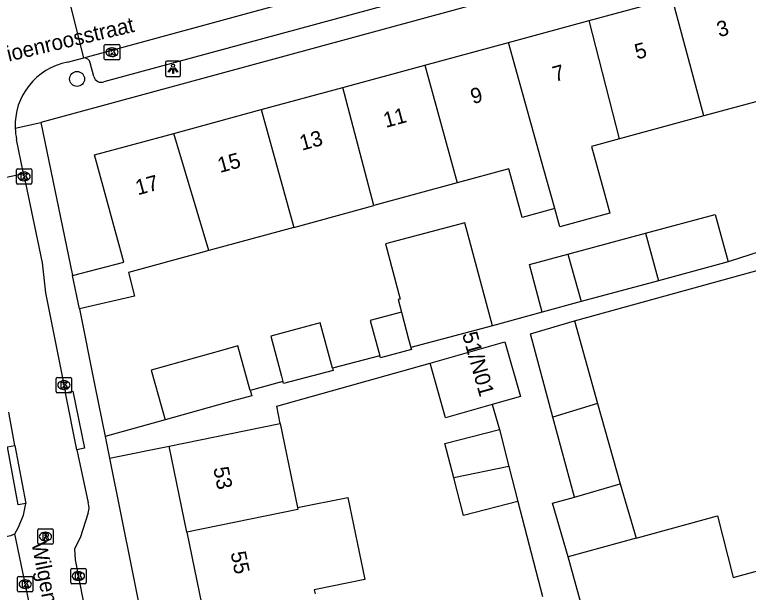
# Model space of a CAD drawing. Extents: x 162250 to 162654, y 380744 to 381605.
# Drawn here: x 162536.67 to 162584.47, y 380930.93 to 380968.6 of the extents above; entities that cross this region are included whole.
import ezdxf

# ---------------------------------------------------------------- set-up
doc = ezdxf.new("R2010")
doc.units = 0
for name, color, linetype in [('IMGEO_Boom', 7, 'Continuous'), ('IMGEO_Kolk', 7, 'Continuous'), ('IMGEO_Lichtpunt', 7, 'Continuous'), ('IMGEO_Muur', 7, 'Continuous'), ('IMGEO_Openbare_ruimte_label', 7, 'Continuous'), ('IMGEO_Pand', 7, 'Continuous'), ('IMGEO_Pand_nummerreeks', 7, 'Continuous'), ('IMGEO_Rijbaan_lokaal_open', 7, 'Continuous'), ('IMGEO_Rioolput', 7, 'Continuous'), ('IMGEO_Voetpad_open', 7, 'Continuous')]:
    doc.layers.add(name, color=color, linetype=linetype)

msp = doc.modelspace()

# ---------------------------------------------------------------- linework, layer by layer
at = {"layer": 'IMGEO_Boom'}
msp.add_circle((162540.736, 380964.404), 0.489, dxfattribs=at)
at = {"layer": 'IMGEO_Kolk'}
for p, q in [((162542.513, 380965.722), (162542.513, 380966.574)), ((162542.588, 380966.648), (162543.44, 380966.648)), ((162543.001, 380966.428), (162543.026, 380966.428)), ((162543.514, 380966.574), (162543.514, 380965.722)), ((162543.44, 380965.648), (162542.588, 380965.648)), ((162543.024, 380965.868), (162542.999, 380965.868)), ((162536.785, 380957.619), (162536.785, 380958.471)), ((162536.86, 380958.545), (162537.712, 380958.545)), ((162537.273, 380958.325), (162537.298, 380958.325)), ((162537.786, 380958.471), (162537.786, 380957.619)), ((162537.712, 380957.545), (162536.86, 380957.545)), ((162537.296, 380957.765), (162537.271, 380957.765)), ((162539.38, 380944.014), (162539.38, 380944.866)), ((162539.455, 380944.94), (162540.307, 380944.94)), ((162540.381, 380944.866), (162540.381, 380944.014)), ((162539.868, 380944.72), (162539.893, 380944.72)), ((162540.307, 380943.94), (162539.455, 380943.94)), ((162539.891, 380944.16), (162539.866, 380944.16)), ((162540.398, 380932.49), (162541.25, 380932.49)), ((162536.935, 380931.96), (162537.787, 380931.96)), ((162540.323, 380931.564), (162540.323, 380932.416)), ((162540.811, 380932.27), (162540.836, 380932.27)), ((162541.324, 380932.416), (162541.324, 380931.564)), ((162536.86, 380931.034), (162536.86, 380931.886)), ((162537.348, 380931.74), (162537.373, 380931.74)), ((162537.861, 380931.886), (162537.861, 380931.034)), ((162541.25, 380931.49), (162540.398, 380931.49)), ((162540.834, 380931.71), (162540.809, 380931.71)), ((162537.371, 380931.18), (162537.346, 380931.18)), ((162537.787, 380930.96), (162536.935, 380930.96))]:
    msp.add_line(p, q, dxfattribs=at)
for points in [[(162542.513, 380965.722), (162542.513, 380966.574)], [(162542.588, 380966.648), (162543.44, 380966.648)], [(162543.514, 380966.574), (162543.514, 380965.722)], [(162542.834, 380966.348), (162542.957, 380966.348), (162542.957, 380966.197), (162543.087, 380966.348), (162543.251, 380966.348), (162543.105, 380966.197), (162543.258, 380965.948), (162543.106, 380965.948), (162543.021, 380966.112), (162542.957, 380966.045), (162542.957, 380965.948), (162542.834, 380965.948), (162542.834, 380966.348)], [(162543.44, 380965.648), (162542.588, 380965.648)], [(162536.785, 380957.619), (162536.785, 380958.471)], [(162536.86, 380958.545), (162537.712, 380958.545)], [(162537.786, 380958.471), (162537.786, 380957.619)], [(162537.106, 380958.245), (162537.229, 380958.245), (162537.229, 380958.094), (162537.359, 380958.245), (162537.523, 380958.245), (162537.377, 380958.094), (162537.53, 380957.845), (162537.378, 380957.845), (162537.293, 380958.009), (162537.229, 380957.942), (162537.229, 380957.845), (162537.106, 380957.845), (162537.106, 380958.245)], [(162537.712, 380957.545), (162536.86, 380957.545)], [(162539.38, 380944.014), (162539.38, 380944.866)], [(162539.455, 380944.94), (162540.307, 380944.94)], [(162540.381, 380944.866), (162540.381, 380944.014)], [(162539.701, 380944.64), (162539.824, 380944.64), (162539.824, 380944.489), (162539.954, 380944.64), (162540.118, 380944.64), (162539.972, 380944.489), (162540.125, 380944.24), (162539.973, 380944.24), (162539.888, 380944.404), (162539.824, 380944.337), (162539.824, 380944.24), (162539.701, 380944.24), (162539.701, 380944.64)], [(162540.307, 380943.94), (162539.455, 380943.94)], [(162540.398, 380932.49), (162541.25, 380932.49)], [(162536.935, 380931.96), (162537.787, 380931.96)], [(162540.323, 380931.564), (162540.323, 380932.416)], [(162540.644, 380932.19), (162540.767, 380932.19), (162540.767, 380932.039), (162540.897, 380932.19), (162541.061, 380932.19), (162540.915, 380932.039), (162541.068, 380931.79), (162540.916, 380931.79), (162540.831, 380931.954), (162540.767, 380931.887), (162540.767, 380931.79), (162540.644, 380931.79), (162540.644, 380932.19)], [(162541.324, 380932.416), (162541.324, 380931.564)], [(162536.86, 380931.034), (162536.86, 380931.886)], [(162537.181, 380931.66), (162537.304, 380931.66), (162537.304, 380931.509), (162537.434, 380931.66), (162537.598, 380931.66), (162537.452, 380931.509), (162537.605, 380931.26), (162537.453, 380931.26), (162537.368, 380931.424), (162537.304, 380931.357), (162537.304, 380931.26), (162537.181, 380931.26), (162537.181, 380931.66)], [(162537.861, 380931.886), (162537.861, 380931.034)], [(162541.25, 380931.49), (162540.398, 380931.49)], [(162537.787, 380930.96), (162536.935, 380930.96)]]:
    msp.add_lwpolyline(points, dxfattribs=at)
for centre, start, end in [((162542.59, 380966.572), 91.552, 178.448), ((162542.59, 380966.572), 91.552, 178.448), ((162543.438, 380966.572), 1.552, 88.448), ((162543.438, 380966.572), 1.552, 88.448), ((162542.59, 380965.724), 181.552, 268.448), ((162542.59, 380965.724), 181.552, 268.448), ((162543.438, 380965.724), 271.552, 358.448), ((162543.438, 380965.724), 271.552, 358.448), ((162536.862, 380958.469), 91.552, 178.448), ((162536.862, 380958.469), 91.552, 178.448), ((162537.71, 380958.469), 1.552, 88.448), ((162537.71, 380958.469), 1.552, 88.448), ((162536.862, 380957.621), 181.552, 268.448), ((162536.862, 380957.621), 181.552, 268.448), ((162537.71, 380957.621), 271.552, 358.448), ((162537.71, 380957.621), 271.552, 358.448), ((162539.457, 380944.864), 91.552, 178.448), ((162539.457, 380944.864), 91.552, 178.448), ((162540.305, 380944.864), 1.552, 88.448), ((162540.305, 380944.864), 1.552, 88.448), ((162539.457, 380944.016), 181.552, 268.448), ((162539.457, 380944.016), 181.552, 268.448), ((162540.305, 380944.016), 271.552, 358.448), ((162540.305, 380944.016), 271.552, 358.448), ((162540.4, 380932.414), 91.552, 178.448), ((162540.4, 380932.414), 91.552, 178.448), ((162541.248, 380932.414), 1.552, 88.448), ((162541.248, 380932.414), 1.552, 88.448), ((162536.937, 380931.884), 91.552, 178.448), ((162536.937, 380931.884), 91.552, 178.448), ((162537.785, 380931.884), 1.552, 88.448), ((162537.785, 380931.884), 1.552, 88.448), ((162540.4, 380931.566), 181.552, 268.448), ((162540.4, 380931.566), 181.552, 268.448), ((162541.248, 380931.566), 271.552, 358.448), ((162541.248, 380931.566), 271.552, 358.448), ((162536.937, 380931.036), 181.552, 268.448), ((162536.937, 380931.036), 181.552, 268.448), ((162537.785, 380931.036), 271.552, 358.448), ((162537.785, 380931.036), 271.552, 358.448)]:
    msp.add_arc(centre, 0.0765, start, end, dxfattribs=at)
for centre, major_axis, ratio, start_param, end_param in [((162543, 380966.148), (-0.387, 0.002), 0.722429, 4.712389, 7.853982), ((162543.025, 380966.148), (-0.39, 0.002), 0.717154, 1.570796, 4.712389), ((162537.272, 380958.045), (-0.387, 0.002), 0.722429, 4.712389, 7.853982), ((162537.297, 380958.045), (-0.39, 0.002), 0.717154, 1.570796, 4.712389), ((162539.867, 380944.44), (-0.387, 0.002), 0.722429, 4.712389, 7.853982), ((162539.892, 380944.44), (-0.39, 0.002), 0.717154, 1.570796, 4.712389), ((162540.81, 380931.99), (-0.387, 0.002), 0.722429, 4.712389, 7.853982), ((162540.835, 380931.99), (-0.39, 0.002), 0.717154, 1.570796, 4.712389), ((162537.347, 380931.46), (-0.387, 0.002), 0.722429, 4.712389, 7.853982), ((162537.372, 380931.46), (-0.39, 0.002), 0.717154, 1.570796, 4.712389)]:
    msp.add_ellipse(centre, major_axis=major_axis, ratio=ratio, start_param=start_param, end_param=end_param, dxfattribs=at)
at = {"layer": 'IMGEO_Lichtpunt'}
for p, q in [((162546.49, 380965.474), (162546.49, 380964.667)), ((162546.49, 380965.474), (162546.49, 380964.667)), ((162547.392, 380965.569), (162546.584, 380965.569)), ((162547.392, 380965.569), (162546.584, 380965.569)), ((162547.486, 380964.667), (162547.486, 380965.474)), ((162547.486, 380964.667), (162547.486, 380965.474)), ((162546.584, 380964.573), (162547.392, 380964.573)), ((162546.584, 380964.573), (162547.392, 380964.573))]:
    msp.add_line(p, q, dxfattribs=at)
for points in [[(162546.864, 380965.138), (162546.903, 380965.11), (162546.715, 380964.848), (162546.677, 380964.875), (162546.864, 380965.138)], [(162546.966, 380965.09), (162547.013, 380965.09), (162547.013, 380964.768), (162546.966, 380964.768), (162546.966, 380965.09)], [(162547.076, 380965.11), (162547.114, 380965.137), (162547.301, 380964.875), (162547.262, 380964.847), (162547.076, 380965.11)]]:
    msp.add_lwpolyline(points, dxfattribs=at)
msp.add_circle((162546.989, 380965.272), 0.0994, dxfattribs=at)
for centre, start, end in [((162546.584, 380965.474), 90, 180), ((162546.584, 380965.474), 90, 180), ((162547.392, 380965.474), 0, 90), ((162547.392, 380965.474), 0, 90), ((162546.584, 380964.667), 180, 270), ((162546.584, 380964.667), 180, 270), ((162547.392, 380964.667), 270, 0), ((162547.392, 380964.667), 270, 360)]:
    msp.add_arc(centre, 0.0946, start, end, dxfattribs=at)
at = {"layer": 'IMGEO_Muur'}
msp.add_lwpolyline([(162540.886, 380949.419), (162541.896, 380944.395)], dxfattribs=at)
at = {"layer": 'IMGEO_Pand'}
for points in [[(162574.106, 380968.216), (162579.5, 380969.684)], [(162581.583, 380961.995), (162579.5, 380969.684)], [(162568.845, 380966.785), (162574.106, 380968.216)], [(162576.081, 380960.498), (162574.106, 380968.216)], [(162563.401, 380965.303), (162568.845, 380966.785)], [(162571.864, 380955.959), (162571.148, 380958.503), (162568.845, 380966.785)], [(162558.057, 380963.849), (162563.401, 380965.303)], [(162563.401, 380965.303), (162565.501, 380957.62)], [(162552.735, 380962.401), (162558.057, 380963.849)], [(162560.069, 380956.142), (162558.057, 380963.849)], [(162586.661, 380963.377), (162581.583, 380961.995)], [(162547.041, 380960.852), (162552.735, 380962.401)], [(162552.735, 380962.401), (162554.85, 380954.722)], [(162581.583, 380961.995), (162576.081, 380960.498)], [(162540.442, 380951.594), (162543.774, 380952.449), (162541.87, 380959.445), (162547.041, 380960.852)], [(162549.313, 380953.215), (162547.041, 380960.852)], [(162576.081, 380960.498), (162574.258, 380960.002), (162575.117, 380956.844), (162575.447, 380955.662), (162572.199, 380954.756), (162571.864, 380955.959)], [(162571.864, 380955.959), (162569.728, 380955.377), (162568.869, 380958.536), (162565.501, 380957.62)], [(162565.501, 380957.62), (162560.069, 380956.142)], [(162554.85, 380954.722), (162560.069, 380956.142)], [(162577.774, 380954.339), (162582.315, 380955.567), (162583.152, 380952.471)], [(162567.799, 380948.311), (162566.009, 380955.029), (162560.824, 380953.648), (162561.784, 380950.046), (162561.668, 380950.015), (162561.883, 380949.19)], [(162554.85, 380954.722), (162549.313, 380953.215)], [(162572.705, 380952.969), (162577.774, 380954.339)], [(162577.774, 380954.339), (162578.627, 380951.248)], [(162549.313, 380953.215), (162548.787, 380953.072), (162544.078, 380951.791), (162544.483, 380950.243), (162540.886, 380949.419)], [(162571.047, 380949.199), (162570.21, 380952.294), (162572.705, 380952.969)], [(162572.705, 380952.969), (162573.574, 380949.882)], [(162583.152, 380952.471), (162578.627, 380951.248)], [(162540.886, 380949.419), (162540.442, 380951.594)], [(162578.627, 380951.248), (162573.574, 380949.882)], [(162573.574, 380949.882), (162571.047, 380949.199)], [(162561.883, 380949.19), (162559.84, 380948.646), (162560.47, 380946.358)], [(162561.883, 380949.19), (162562.341, 380947.436), (162562.483, 380946.894)], [(162557.38, 380945.535), (162556.567, 380948.49), (162553.361, 380947.635), (162554.059, 380945.014), (162554.149, 380944.679)], [(162567.799, 380948.311), (162562.483, 380946.894)], [(162571.745, 380942.347), (162570.284, 380947.782), (162573.141, 380948.622)], [(162573.141, 380948.622), (162574.654, 380943.23)], [(162552.022, 380944.087), (162551.212, 380946.991), (162550.238, 380946.72), (162545.566, 380945.418), (162546.47, 380942.174)], [(162562.483, 380946.894), (162562.519, 380946.755), (162560.508, 380946.219), (162560.47, 380946.358)], [(162563.736, 380945.877), (162568.614, 380947.254), (162569.619, 380943.692), (162567.79, 380943.176)], [(162567.79, 380943.176), (162564.741, 380942.315), (162563.736, 380945.877)], [(162557.38, 380945.535), (162557.417, 380945.399), (162554.186, 380944.539), (162554.15, 380944.675), (162554.149, 380944.679)], [(162552.022, 380944.087), (162552.116, 380943.749), (162551.142, 380943.477), (162550.964, 380943.427), (162546.47, 380942.174)], [(162574.654, 380943.23), (162571.745, 380942.347)], [(162574.654, 380943.23), (162576.122, 380937.997)], [(162573.148, 380937.127), (162571.745, 380942.347)], [(162546.739, 380940.463), (162551.723, 380941.481), (162553.978, 380941.942)], [(162553.978, 380941.942), (162555.099, 380936.45)], [(162565.279, 380938.401), (162564.701, 380940.63), (162568.249, 380941.549)], [(162568.249, 380941.549), (162568.875, 380939.135)], [(162547.885, 380934.852), (162546.739, 380940.463)], [(162568.875, 380939.135), (162565.279, 380938.401)], [(162568.875, 380939.135), (162569.465, 380936.858)], [(162569.465, 380936.858), (162565.918, 380935.938), (162565.279, 380938.401)], [(162573.148, 380937.127), (162576.122, 380937.997)], [(162576.122, 380937.997), (162577.156, 380934.464)], [(162555.099, 380936.45), (162558.384, 380937.121), (162559.478, 380931.768), (162556.193, 380931.097), (162556.247, 380930.834)], [(162572.74, 380933.251), (162571.719, 380936.742), (162573.148, 380937.127)], [(162555.099, 380936.45), (162555.124, 380936.329), (162547.885, 380934.852)], [(162577.156, 380934.464), (162582.467, 380935.921), (162583.489, 380931.89), (162586.739, 380932.779), (162591.579, 380934.103), (162591.856, 380933.069), (162593.538, 380933.518)], [(162547.885, 380934.852), (162549.008, 380929.356)], [(162577.156, 380934.464), (162572.74, 380933.251)], [(162577.91, 380914.476), (162572.74, 380933.251)]]:
    msp.add_lwpolyline(points, dxfattribs=at)
at = {"layer": 'IMGEO_Rijbaan_lokaal_open'}
for points in [[(162541.171, 380965.788), (162591.116, 380979.399)], [(162541.171, 380965.788), (162540.292, 380969.32)], [(162540.122, 380965.489), (162541.171, 380965.788)], [(162537.246, 380958.236), (162536.801, 380960.463)], [(162533.412, 380957.422), (162537.246, 380958.236)], [(162537.246, 380958.236), (162538.47, 380952.413), (162538.673, 380950.464), (162539.979, 380943.946)], [(162540.725, 380940.225), (162539.979, 380943.946)], [(162536.692, 380940.501), (162536.351, 380942.317), (162536.286, 380942.672)], [(162536.692, 380940.501), (162537.396, 380936.73)], [(162540.725, 380940.225), (162541.457, 380936.756)], [(162536.681, 380934.732), (162536.896, 380935.138), (162537.238, 380935.951), (162537.396, 380936.73)], [(162541.465, 380936.116), (162540.941, 380934.487), (162540.58, 380933.759), (162540.619, 380933.048), (162542.019, 380925.794), (162544.289, 380914.756), (162544.615, 380913.094)], [(162541.206, 380912.506), (162539.825, 380919.639), (162536.681, 380934.732)]]:
    msp.add_lwpolyline(points, dxfattribs=at)
for centre, radius, start, end in [((162540.883, 380961.376), 4.183, 100.4804, 182.5843), ((162540.975, 380961.391), 4.276, 182.7306, 192.5313), ((162540.558, 380936.425), 0.958, 341.2099, 20.2224)]:
    msp.add_arc(centre, radius, start, end, dxfattribs=at)
at = {"layer": 'IMGEO_Rioolput'}
for p, q in [((162538.176, 380934.141), (162538.176, 380934.993)), ((162538.251, 380935.067), (162539.103, 380935.067)), ((162538.664, 380934.847), (162538.689, 380934.847)), ((162539.177, 380934.993), (162539.177, 380934.141)), ((162539.103, 380934.067), (162538.251, 380934.067)), ((162538.687, 380934.287), (162538.662, 380934.287))]:
    msp.add_line(p, q, dxfattribs=at)
for points in [[(162538.176, 380934.141), (162538.176, 380934.993)], [(162538.251, 380935.067), (162539.103, 380935.067)], [(162539.177, 380934.993), (162539.177, 380934.141)], [(162538.765, 380934.765), (162538.513, 380934.767), (162538.513, 380934.367)], [(162538.513, 380934.367), (162538.637, 380934.367), (162538.637, 380934.529), (162538.648, 380934.529)], [(162538.691, 380934.686), (162538.637, 380934.686), (162538.637, 380934.605)], [(162538.637, 380934.605), (162538.689, 380934.605)], [(162538.695, 380934.5), (162538.766, 380934.367), (162538.906, 380934.367), (162538.841, 380934.493)], [(162539.103, 380934.067), (162538.251, 380934.067)]]:
    msp.add_lwpolyline(points, dxfattribs=at)
for centre, radius, start, end in [((162538.253, 380934.991), 0.0765, 91.552, 178.448), ((162538.253, 380934.991), 0.0765, 91.552, 178.448), ((162539.101, 380934.991), 0.0765, 1.552, 88.448), ((162539.101, 380934.991), 0.0765, 1.552, 88.448), ((162538.647, 380934.476), 0.0533, 26.0293, 88.6989), ((162538.673, 380934.794), 0.19, 274.7715, 282.9687), ((162538.697, 380934.59), 0.0964, 77.0061, 93.1865), ((162538.711, 380934.647), 0.0378, 276.6634, 79.6772), ((162538.764, 380934.655), 0.109, 350.3612, 89.416), ((162538.762, 380934.655), 0.112, 277.5842, 350.9817), ((162538.746, 380934.44), 0.108, 29.5134, 73.7905), ((162538.253, 380934.143), 0.0765, 181.552, 268.448), ((162538.253, 380934.143), 0.0765, 181.552, 268.448), ((162539.101, 380934.143), 0.0765, 271.552, 358.448), ((162539.101, 380934.143), 0.0765, 271.552, 358.448)]:
    msp.add_arc(centre, radius, start, end, dxfattribs=at)
for centre, major_axis, ratio, start_param, end_param in [((162538.663, 380934.567), (-0.387, 0.002), 0.722429, 4.712389, 7.853982), ((162538.688, 380934.567), (-0.39, 0.002), 0.717154, 1.570796, 4.712389)]:
    msp.add_ellipse(centre, major_axis=major_axis, ratio=ratio, start_param=start_param, end_param=end_param, dxfattribs=at)
at = {"layer": 'IMGEO_Voetpad_open'}
for points in [[(162590.805, 380977.343), (162542.492, 380964.217)], [(162584.115, 380974.027), (162576.636, 380971.989), (162538.378, 380961.566)], [(162541.835, 380964.558), (162541.596, 380965.457)], [(162536.704, 380961.187), (162538.378, 380961.566)], [(162538.378, 380961.566), (162540.442, 380951.594)], [(162585.234, 380953.161), (162583.152, 380952.471)], [(162573.141, 380948.622), (162585.983, 380952.176)], [(162540.886, 380949.419), (162541.896, 380944.395), (162542.561, 380941.084)], [(162571.047, 380949.199), (162567.799, 380948.311)], [(162560.47, 380946.358), (162557.38, 380945.535)], [(162553.978, 380941.942), (162553.75, 380943.059), (162563.736, 380945.877)], [(162554.149, 380944.679), (162552.022, 380944.087)], [(162539.979, 380943.946), (162540.469, 380944.043), (162541.215, 380940.322), (162540.725, 380940.225)], [(162567.79, 380943.176), (162568.249, 380941.549)], [(162546.47, 380942.174), (162542.561, 380941.084)], [(162542.561, 380941.084), (162542.843, 380939.68)], [(162537.396, 380936.73), (162536.905, 380936.64), (162536.195, 380940.41), (162536.692, 380940.501)], [(162542.843, 380939.68), (162546.739, 380940.463)], [(162542.843, 380939.68), (162556.153, 380873.45)], [(162569.465, 380936.858), (162571.07, 380930.664)], [(162540.581, 380912.527), (162539.578, 380912.298), (162535.133, 380934.374), (162536.427, 380934.63), (162536.681, 380934.732)]]:
    msp.add_lwpolyline(points, dxfattribs=at)
for centre, radius, start, end in [((162541.173, 380965.353), 0.435, 13.8686, 90.3068), ((162542.316, 380964.682), 0.497, 194.4439, 290.6951)]:
    msp.add_arc(centre, radius, start, end, dxfattribs=at)

# ---------------------------------------------------------------- texts
at = {"layer": 'IMGEO_Openbare_ruimte_label'}
for s, rotation, p in [('Pioenroosstraat', 13.3553, (162535.416, 380965.326)), ('Wilgenroosstraat', 280.9504, (162537.76, 380934.13))]:
    msp.add_text(s, height=1, rotation=rotation, dxfattribs=at).set_placement(p)
at = {"layer": 'IMGEO_Pand_nummerreeks'}
for s, rotation, p in [('3', 15.2212, (162582.567, 380967.119)), ('5', 15.2212, (162577.22, 380965.664)), ('7', 15.2212, (162571.873, 380964.209)), ('9', 15.2212, (162566.526, 380962.755)), ('11', 15.2212, (162560.846, 380961.209)), ('13', 15.2235, (162555.389, 380959.724)), ('15', 15.2212, (162550.042, 380958.269)), ('17', 15.2212, (162544.695, 380956.814)), ('51/N01', 285.7676, (162565.814, 380947.768)), ('53', 281.5449, (162549.606, 380939.02)), ('55', 281.5449, (162550.732, 380933.505))]:
    msp.add_text(s, height=1, rotation=rotation, dxfattribs=at).set_placement(p)

doc.saveas('drawing.dxf')
